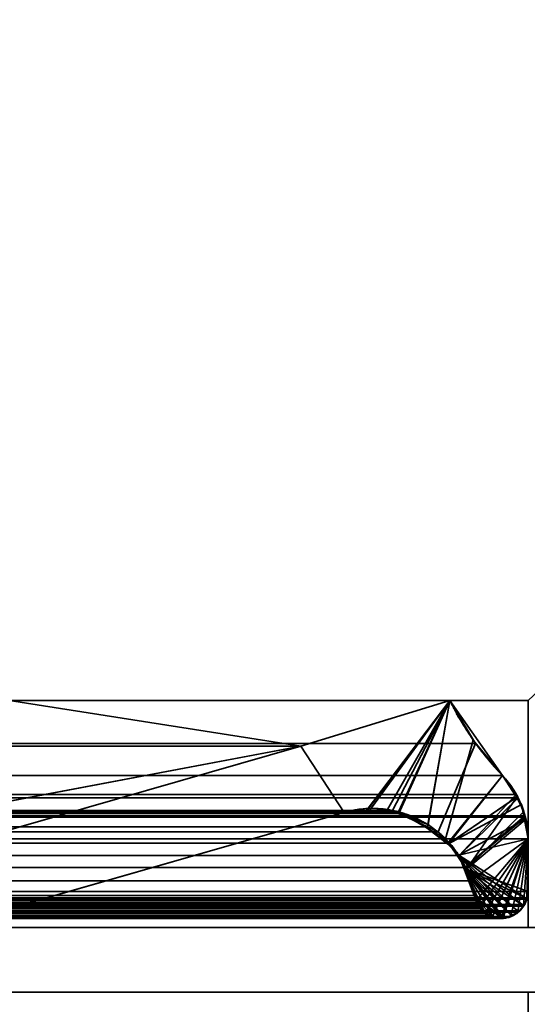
# Model space of a CAD drawing. Header units: millimetres. Extents: x -625 to 3625, y -115 to 71.
# Tile 441 of 656: x 1983.58 to 1987.49, y 2.66 to 10.25. Entities that reach past the tile are written whole.
import ezdxf

# ---------------------------------------------------------------- set-up
doc = ezdxf.new("R2010")
doc.units = ezdxf.units.MM
doc.layers.add('152', color=7, linetype='Continuous', true_color=0xffffff)

# ---------------------------------------------------------------- blocks, each defined once
blk = doc.blocks.new('UG_SURFACE_002')
at = {"layer": '152', "color": 252, "linetype": 'Continuous', "lineweight": 35}
for points in [[(2200, -31, 2234.9999), (2200, 69, 2234.9999), (800, 69, 2234.9999), (800, -31, 2234.9999)], [(950, -31, 2085), (950, 69, 2085), (2050, 69, 2085), (2050, -31, 2085)]]:
    blk.add_3dface(points, dxfattribs=at)
blk = doc.blocks.new('UG_SURFACE_087')
at = {"layer": '152', "color": 46, "linetype": 'Continuous', "lineweight": 35}
for points in [[(1987.0942, 4.6691, 2020.5941), (1013.1036, 5, 2020.3965), (1012.9453, 4.7256, 2020.5545)], [(1987.0942, 4.6691, 2020.5941), (1986.8964, 5, 2020.3965), (1013.1036, 5, 2020.3965)], [(1986.8964, 5, 2020.3965), (1983.5, 5, 2017), (1016.5, 5, 2017), (1013.1036, 5, 2020.3965)], [(1985.7469, 4.6468, 2019.2468), (1983.108, 4.15, 2016.608), (1980.4292, 4.15, 2013.9291), (1983.5, 5, 2017)], [(1983.5, 5, 2017), (1986.8964, 5, 2020.3965), (1985.7469, 4.6468, 2019.2468)], [(1986.2726, 4.145, 2019.7725), (1986.0823, 4.1368, 2019.5823), (1985.7469, 4.6468, 2019.2468), (1986.8964, 5, 2020.3965)], [(1986.8964, 5, 2020.3965), (1986.4532, 4.1528, 2019.9533), (1986.2726, 4.145, 2019.7725)], [(1986.503, 4.1292, 2020.0031), (1986.4532, 4.1528, 2019.9533), (1986.8964, 5, 2020.3965)], [(1986.8964, 5, 2020.3965), (1986.7247, 4.0244, 2020.2248), (1986.503, 4.1292, 2020.0031)], [(1986.8964, 5, 2020.3965), (1987.0942, 4.6691, 2020.5941), (1986.806, 3.986, 2020.3061), (1986.7247, 4.0244, 2020.2248)], [(1012.9453, 4.7256, 2020.5545), (1012.6982, 4.4215, 2020.8018), (1987.3018, 4.4215, 2020.8018)], [(1012.9453, 4.7256, 2020.5545), (1987.3018, 4.4215, 2020.8018), (1987.0942, 4.6691, 2020.5941)], [(1018.3088, 3.4839, 2015.1913), (1014.2531, 4.6468, 2019.2468), (1985.7469, 4.6468, 2019.2468), (1981.6912, 3.4839, 2015.1913)], [(1014.2531, 4.6468, 2019.2468), (1016.892, 4.15, 2016.608), (1983.108, 4.15, 2016.608), (1985.7469, 4.6468, 2019.2468)], [(1986.0823, 4.1368, 2019.5823), (1981.8518, 2.9237, 2015.3518), (1981.6912, 3.4839, 2015.1913), (1985.7469, 4.6468, 2019.2468)], [(1986.8823, 3.9002, 2020.3824), (1986.806, 3.986, 2020.3061), (1987.0942, 4.6691, 2020.5941), (1987.3018, 4.4215, 2020.8018)], [(1012.6982, 4.4215, 2020.8018), (1012.5982, 4.2908, 2020.9019), (1987.4071, 4.2739, 2020.9072)], [(1987.4071, 4.2739, 2020.9072), (1987.3018, 4.4215, 2020.8018), (1012.6982, 4.4215, 2020.8018)], [(1987.3018, 4.4215, 2020.8018), (1987.4071, 4.2739, 2020.9072), (1986.9682, 3.8036, 2020.4682), (1986.8823, 3.9002, 2020.3824)], [(1987.4071, 4.2739, 2020.9072), (1012.5922, 4.2762, 2020.9079), (1012.5238, 4.1105, 2020.9763)], [(1012.5238, 4.1105, 2020.9763), (1987.4247, 4.2492, 2020.9246), (1987.4071, 4.2739, 2020.9072)], [(1012.5982, 4.2908, 2020.9019), (1012.5922, 4.2762, 2020.9079), (1987.4071, 4.2739, 2020.9072)], [(1986.9682, 3.8036, 2020.4682), (1987.4071, 4.2739, 2020.9072), (1987.4247, 4.2492, 2020.9246)], [(1012.5238, 4.1105, 2020.9763), (1987.476, 4.1103, 2020.9761), (1987.4247, 4.2492, 2020.9246)], [(1987.4247, 4.2492, 2020.9246), (1987.476, 4.1103, 2020.9761), (1987.0112, 3.7111, 2020.5112), (1986.9682, 3.8036, 2020.4682)], [(1012.5213, 4.1045, 2020.9787), (1012.5, 3.933, 2020.9999), (1987.4799, 4.0997, 2020.9799)], [(1012.5, 3.933, 2020.9999), (1987.5, 3.933, 2020.9999), (1987.4799, 4.0997, 2020.9799)], [(1012.5238, 4.1105, 2020.9763), (1012.5213, 4.1045, 2020.9787), (1987.4799, 4.0997, 2020.9799)], [(1987.4799, 4.0997, 2020.9799), (1987.476, 4.1103, 2020.9761), (1012.5238, 4.1105, 2020.9763)], [(1013.497, 4.1292, 2020.0031), (1986.503, 4.1292, 2020.0031), (1986.7247, 4.0244, 2020.2248), (1013.2753, 4.0244, 2020.2248)], [(1986.4532, 4.1528, 2019.9533), (1013.497, 4.1292, 2020.0031), (1013.5468, 4.1528, 2019.9533)], [(1986.4532, 4.1528, 2019.9533), (1986.503, 4.1292, 2020.0031), (1013.497, 4.1292, 2020.0031)], [(1013.5468, 4.1528, 2019.9533), (1013.7274, 4.145, 2019.7725), (1986.2726, 4.145, 2019.7725), (1986.4532, 4.1528, 2019.9533)], [(1013.9177, 4.1368, 2019.5823), (1986.0823, 4.1368, 2019.5823), (1986.2726, 4.145, 2019.7725), (1013.7274, 4.145, 2019.7725)], [(1013.9177, 4.1368, 2019.5823), (1018.1482, 2.9237, 2015.3518), (1981.8518, 2.9237, 2015.3518), (1986.0823, 4.1368, 2019.5823)], [(1987.0112, 3.7111, 2020.5112), (1987.476, 4.1103, 2020.9761), (1987.4799, 4.0997, 2020.9799)], [(1987.4799, 4.0997, 2020.9799), (1987.5, 3.933, 2020.9999), (1987.059, 3.6087, 2020.5591), (1987.0112, 3.7111, 2020.5112)], [(1013.194, 3.986, 2020.3061), (1013.2753, 4.0244, 2020.2248), (1986.7247, 4.0244, 2020.2248), (1986.806, 3.986, 2020.3061)], [(1986.8823, 3.9002, 2020.3824), (1013.1177, 3.9002, 2020.3824), (1013.194, 3.986, 2020.3061)], [(1986.806, 3.986, 2020.3061), (1986.8823, 3.9002, 2020.3824), (1013.194, 3.986, 2020.3061)], [(1012.5, 3.933, 2020.9999), (1012.5, 3.5278, 2020.9999), (1987.5, 3.5278, 2020.9999), (1987.5, 3.933, 2020.9999)], [(1013.0318, 3.8036, 2020.4682), (1013.1177, 3.9002, 2020.3824), (1986.8823, 3.9002, 2020.3824), (1986.9682, 3.8036, 2020.4682)], [(1987.0971, 3.4564, 2020.597), (1987.0851, 3.4958, 2020.5851), (1987.059, 3.6087, 2020.5591), (1987.5, 3.933, 2020.9999)], [(1987.5, 3.933, 2020.9999), (1987.1261, 3.4019, 2020.6261), (1987.1024, 3.439, 2020.6025), (1987.0971, 3.4564, 2020.597)], [(1987.1714, 3.3606, 2020.6714), (1987.1315, 3.3936, 2020.6316), (1987.1261, 3.4019, 2020.6261), (1987.5, 3.933, 2020.9999)], [(1987.2255, 3.3349, 2020.7255), (1987.1898, 3.3454, 2020.6897), (1987.1714, 3.3606, 2020.6714), (1987.5, 3.933, 2020.9999)], [(1987.5, 3.933, 2020.9999), (1987.2913, 3.3216, 2020.7913), (1987.2783, 3.3195, 2020.7784), (1987.2255, 3.3349, 2020.7255)], [(1987.5, 3.933, 2020.9999), (1987.3084, 3.3244, 2020.8085), (1987.2913, 3.3216, 2020.7913)], [(1987.5, 3.933, 2020.9999), (1987.3674, 3.334, 2020.8673), (1987.3084, 3.3244, 2020.8085)], [(1987.4213, 3.3677, 2020.9212), (1987.3697, 3.3343, 2020.8697), (1987.3674, 3.334, 2020.8673), (1987.5, 3.933, 2020.9999)], [(1987.5, 3.933, 2020.9999), (1987.4641, 3.414, 2020.9639), (1987.4357, 3.3771, 2020.9358), (1987.4213, 3.3677, 2020.9212)], [(1987.4902, 3.4683, 2020.9901), (1987.4742, 3.4272, 2020.9742), (1987.4641, 3.414, 2020.9639), (1987.5, 3.933, 2020.9999)], [(1987.5, 3.933, 2020.9999), (1987.5, 3.5278, 2020.9999), (1987.494, 3.478, 2020.9939), (1987.4902, 3.4683, 2020.9901)], [(1986.9682, 3.8036, 2020.4682), (1012.9888, 3.7111, 2020.5112), (1013.0318, 3.8036, 2020.4682)], [(1986.9682, 3.8036, 2020.4682), (1987.0112, 3.7111, 2020.5112), (1012.9888, 3.7111, 2020.5112)], [(1012.941, 3.6087, 2020.5591), (1012.9888, 3.7111, 2020.5112), (1987.0112, 3.7111, 2020.5112), (1987.059, 3.6087, 2020.5591)], [(1987.059, 3.6087, 2020.5591), (1012.9149, 3.4958, 2020.5851), (1012.941, 3.6087, 2020.5591)], [(1987.059, 3.6087, 2020.5591), (1987.0851, 3.4958, 2020.5851), (1012.9149, 3.4958, 2020.5851)], [(1987.5, 3.5278, 2020.9999), (1012.5, 3.5278, 2020.9999), (1012.506, 3.478, 2020.9939)], [(1987.494, 3.478, 2020.9939), (1987.5, 3.5278, 2020.9999), (1012.506, 3.478, 2020.9939)], [(1987.0851, 3.4958, 2020.5851), (1987.0971, 3.4564, 2020.597), (1012.9029, 3.4564, 2020.597), (1012.9149, 3.4958, 2020.5851)], [(1012.506, 3.478, 2020.9939), (1012.5098, 3.4683, 2020.9901), (1987.4902, 3.4683, 2020.9901), (1987.494, 3.478, 2020.9939)], [(1987.4742, 3.4272, 2020.9742), (1012.5098, 3.4683, 2020.9901), (1012.5258, 3.4272, 2020.9742)], [(1987.4742, 3.4272, 2020.9742), (1987.4902, 3.4683, 2020.9901), (1012.5098, 3.4683, 2020.9901)], [(1012.5258, 3.4272, 2020.9742), (1012.5359, 3.414, 2020.9639), (1987.4641, 3.414, 2020.9639), (1987.4742, 3.4272, 2020.9742)], [(1987.1024, 3.439, 2020.6025), (1012.8739, 3.4019, 2020.6261), (1012.8976, 3.439, 2020.6025)], [(1987.1024, 3.439, 2020.6025), (1987.1261, 3.4019, 2020.6261), (1012.8739, 3.4019, 2020.6261)], [(1012.8976, 3.439, 2020.6025), (1987.0971, 3.4564, 2020.597), (1987.1024, 3.439, 2020.6025)], [(1012.8976, 3.439, 2020.6025), (1012.9029, 3.4564, 2020.597), (1987.0971, 3.4564, 2020.597)], [(1987.4641, 3.414, 2020.9639), (1012.5359, 3.414, 2020.9639), (1012.5643, 3.3771, 2020.9358)], [(1987.4357, 3.3771, 2020.9358), (1987.4641, 3.414, 2020.9639), (1012.5643, 3.3771, 2020.9358)], [(1012.5643, 3.3771, 2020.9358), (1012.5787, 3.3677, 2020.9212), (1987.4213, 3.3677, 2020.9212), (1987.4357, 3.3771, 2020.9358)], [(1987.3697, 3.3343, 2020.8697), (1012.5787, 3.3677, 2020.9212), (1012.6303, 3.3343, 2020.8697)], [(1987.3697, 3.3343, 2020.8697), (1987.4213, 3.3677, 2020.9212), (1012.5787, 3.3677, 2020.9212)], [(1987.1898, 3.3454, 2020.6897), (1012.7745, 3.3349, 2020.7255), (1012.8102, 3.3454, 2020.6897)], [(1987.1898, 3.3454, 2020.6897), (1987.2255, 3.3349, 2020.7255), (1012.7745, 3.3349, 2020.7255)], [(1012.8102, 3.3454, 2020.6897), (1987.1714, 3.3606, 2020.6714), (1987.1898, 3.3454, 2020.6897)], [(1012.8102, 3.3454, 2020.6897), (1012.8286, 3.3606, 2020.6714), (1987.1714, 3.3606, 2020.6714)], [(1987.1315, 3.3936, 2020.6316), (1012.8286, 3.3606, 2020.6714), (1012.8685, 3.3936, 2020.6316)], [(1987.1315, 3.3936, 2020.6316), (1987.1714, 3.3606, 2020.6714), (1012.8286, 3.3606, 2020.6714)], [(1012.8685, 3.3936, 2020.6316), (1987.1261, 3.4019, 2020.6261), (1987.1315, 3.3936, 2020.6316)], [(1012.8685, 3.3936, 2020.6316), (1012.8739, 3.4019, 2020.6261), (1987.1261, 3.4019, 2020.6261)], [(1012.6916, 3.3244, 2020.8085), (1987.3084, 3.3244, 2020.8085), (1987.3674, 3.334, 2020.8673), (1012.6326, 3.334, 2020.8673)], [(1012.7087, 3.3216, 2020.7913), (1987.2913, 3.3216, 2020.7913), (1987.3084, 3.3244, 2020.8085), (1012.6916, 3.3244, 2020.8085)], [(1987.2783, 3.3195, 2020.7784), (1012.7087, 3.3216, 2020.7913), (1012.7217, 3.3195, 2020.7784)], [(1987.2783, 3.3195, 2020.7784), (1987.2913, 3.3216, 2020.7913), (1012.7087, 3.3216, 2020.7913)], [(1012.7217, 3.3195, 2020.7784), (1987.2255, 3.3349, 2020.7255), (1987.2783, 3.3195, 2020.7784)], [(1012.7217, 3.3195, 2020.7784), (1012.7745, 3.3349, 2020.7255), (1987.2255, 3.3349, 2020.7255)]]:
    blk.add_3dface(points, dxfattribs=at)
blk = doc.blocks.new('UG_SURFACE_088')
at = {"layer": '152', "color": 46, "linetype": 'Continuous', "lineweight": 35}
for points in [[(1985.7469, 4.6468, -5), (1983.108, 4.15, -5), (1980.4292, 4.15, -5), (1983.5, 5, -5)], [(1983.5, 5, 2017), (1980.4292, 4.15, 2013.9291), (1983.108, 4.15, 2016.608), (1985.7469, 4.6468, 2019.2468)], [(1983.5, 5, -5), (1986.8964, 5, -5), (1985.7469, 4.6468, -5)], [(1985.7469, 4.6468, 2019.2468), (1986.8964, 5, 2020.3965), (1983.5, 5, 2017)], [(1986.8964, 5, 2020.3965), (1986.8964, 5, -5), (1983.5, 5, -5), (1983.5, 5, 2017)], [(1986.2508, 4.1481, -5), (1986.0823, 4.1368, -5), (1985.7469, 4.6468, -5), (1986.8964, 5, -5)], [(1986.8964, 5, 2020.3965), (1985.7469, 4.6468, 2019.2468), (1986.0823, 4.1368, 2019.5823), (1986.2497, 4.1382, 2019.7496)], [(1986.8964, 5, 2020.3965), (1986.2497, 4.1382, 2019.7496), (1986.4998, 4.1403, 2019.9997)], [(1986.8964, 5, -5), (1986.4155, 4.1592, -5), (1986.2508, 4.1481, -5)], [(1986.495, 4.1295, -5), (1986.4155, 4.1592, -5), (1986.8964, 5, -5)], [(1986.8964, 5, -5), (1986.7284, 4.0426, -5), (1986.495, 4.1295, -5)], [(1986.4998, 4.1403, 2019.9997), (1986.5067, 4.1404, 2020.0067), (1986.8964, 5, 2020.3965)], [(1986.8964, 5, 2020.3965), (1986.5067, 4.1404, 2020.0067), (1986.7208, 4.0164, 2020.2208)], [(1986.7208, 4.0164, 2020.2208), (1986.8631, 3.934, 2020.3631), (1987.076, 4.6946, 2020.576), (1986.8964, 5, 2020.3965)], [(1986.8807, 3.8917, -5), (1986.7284, 4.0426, -5), (1986.8964, 5, -5), (1987.3018, 4.4215, -5)], [(1987.3018, 4.4215, -5), (1986.8964, 5, -5), (1986.8964, 5, 2020.3965)], [(1986.8964, 5, 2020.3965), (1987.076, 4.6946, 2020.576), (1987.3018, 4.4215, -5)], [(1981.6912, 3.4839, 2015.1913), (1985.7469, 4.6468, 2019.2468), (1985.7469, 4.6468, -5), (1981.6912, 3.4839, -5)], [(1981.6912, 3.4839, -5), (1985.7469, 4.6468, -5), (1986.0823, 4.1368, -5), (1981.8518, 2.9237, -5)], [(1981.8518, 2.9237, 2015.3518), (1986.0823, 4.1368, 2019.5823), (1985.7469, 4.6468, 2019.2468), (1981.6912, 3.4839, 2015.1913)], [(1985.7469, 4.6468, 2019.2468), (1983.108, 4.15, 2016.608), (1983.108, 4.15, -5), (1985.7469, 4.6468, -5)], [(1987.3018, 4.4215, 2020.8018), (1987.076, 4.6946, 2020.576), (1986.8631, 3.934, 2020.3631), (1986.8881, 3.8977, 2020.3881)], [(1987.076, 4.6946, 2020.576), (1987.3018, 4.4215, 2020.8018), (1987.3018, 4.4215, -5)], [(1986.8807, 3.8917, -5), (1987.3018, 4.4215, -5), (1987.4104, 4.2551, -5)], [(1987.4129, 4.2547, 2020.9129), (1987.3735, 4.3349, 2020.8733), (1987.3018, 4.4215, 2020.8018), (1986.8881, 3.8977, 2020.3881)], [(1987.4104, 4.2551, -5), (1987.3018, 4.4215, -5), (1987.3018, 4.4215, 2020.8018)], [(1987.3018, 4.4215, 2020.8018), (1987.3735, 4.3349, 2020.8733), (1987.4104, 4.2551, -5)], [(1987.3735, 4.3349, 2020.8733), (1987.4129, 4.2547, 2020.9129), (1987.4104, 4.2551, -5)], [(1986.8807, 3.8917, -5), (1987.4104, 4.2551, -5), (1987.4486, 4.1966, -5)], [(1987.4129, 4.2547, 2020.9129), (1986.8881, 3.8977, 2020.3881), (1987.0247, 3.6991, 2020.5247)], [(1987.0247, 3.6991, 2020.5247), (1987.0253, 3.6982, 2020.5252), (1987.4675, 4.1439, 2020.9675), (1987.4129, 4.2547, 2020.9129)], [(1987.4486, 4.1966, -5), (1987.4104, 4.2551, -5), (1987.4129, 4.2547, 2020.9129)], [(1987.4129, 4.2547, 2020.9129), (1987.4675, 4.1439, 2020.9675), (1987.4486, 4.1966, -5)], [(1987.4486, 4.1966, -5), (1987.4713, 4.08, -5), (1986.9655, 3.8076, -5), (1986.8807, 3.8917, -5)], [(1987.4713, 4.08, -5), (1987.4486, 4.1966, -5), (1987.4675, 4.1439, 2020.9675)], [(1986.0823, 4.1368, 2019.5823), (1981.8518, 2.9237, 2015.3518), (1981.8518, 2.9237, -5), (1986.0823, 4.1368, -5)], [(1986.2508, 4.1481, -5), (1986.2497, 4.1382, 2019.7496), (1986.0823, 4.1368, 2019.5823)], [(1986.0823, 4.1368, 2019.5823), (1986.0823, 4.1368, -5), (1986.2508, 4.1481, -5)], [(1986.4155, 4.1592, -5), (1986.4998, 4.1403, 2019.9997), (1986.2497, 4.1382, 2019.7496)], [(1986.2497, 4.1382, 2019.7496), (1986.2508, 4.1481, -5), (1986.4155, 4.1592, -5)], [(1986.4155, 4.1592, -5), (1986.495, 4.1295, -5), (1986.4998, 4.1403, 2019.9997)], [(1986.4998, 4.1403, 2019.9997), (1986.495, 4.1295, -5), (1986.7284, 4.0426, -5)], [(1986.7284, 4.0426, -5), (1986.5067, 4.1404, 2020.0067), (1986.4998, 4.1403, 2019.9997)], [(1986.7284, 4.0426, -5), (1986.7208, 4.0164, 2020.2208), (1986.5067, 4.1404, 2020.0067)], [(1987.4773, 4.0804, 2020.9773), (1987.4675, 4.1439, 2020.9675), (1987.0253, 3.6982, 2020.5252)], [(1987.4675, 4.1439, 2020.9675), (1987.4773, 4.0804, 2020.9773), (1987.4713, 4.08, -5)], [(1986.7208, 4.0164, 2020.2208), (1986.7284, 4.0426, -5), (1986.8807, 3.8917, -5)], [(1986.9655, 3.8076, -5), (1987.4713, 4.08, -5), (1987.5, 3.933, -5)], [(1987.5, 3.5278, 2020.9999), (1987.5, 3.933, 2020.9999), (1987.4773, 4.0804, 2020.9773), (1987.0253, 3.6982, 2020.5252)], [(1987.5, 3.933, -5), (1987.4713, 4.08, -5), (1987.4773, 4.0804, 2020.9773)], [(1987.4773, 4.0804, 2020.9773), (1987.5, 3.933, 2020.9999), (1987.5, 3.933, -5)], [(1986.8807, 3.8917, -5), (1986.8631, 3.934, 2020.3631), (1986.7208, 4.0164, 2020.2208)], [(1986.8807, 3.8917, -5), (1986.8881, 3.8977, 2020.3881), (1986.8631, 3.934, 2020.3631)], [(1986.8881, 3.8977, 2020.3881), (1986.8807, 3.8917, -5), (1986.9655, 3.8076, -5)], [(1986.9655, 3.8076, -5), (1987.0247, 3.6991, 2020.5247), (1986.8881, 3.8977, 2020.3881)], [(1987.5, 3.933, -5), (1987.5, 3.5278, -5), (1987.4884, 3.4742, -5), (1986.9655, 3.8076, -5)], [(1986.9655, 3.8076, -5), (1987.4268, 3.3696, -5), (1987.3719, 3.3393, -5)], [(1987.4884, 3.4742, -5), (1987.4812, 3.4414, -5), (1987.4645, 3.4189, -5), (1986.9655, 3.8076, -5)], [(1987.4645, 3.4189, -5), (1987.4284, 3.3705, -5), (1987.4268, 3.3696, -5), (1986.9655, 3.8076, -5)], [(1987.0093, 3.6934, -5), (1986.9655, 3.8076, -5), (1987.3719, 3.3393, -5)], [(1986.9655, 3.8076, -5), (1987.0093, 3.6934, -5), (1987.0247, 3.6991, 2020.5247)], [(1987.0247, 3.6991, 2020.5247), (1987.0093, 3.6934, -5), (1987.0851, 3.4958, -5)], [(1987.0093, 3.6934, -5), (1987.2274, 3.334, -5), (1987.1799, 3.3513, -5), (1987.1697, 3.3613, -5)], [(1987.0093, 3.6934, -5), (1987.3118, 3.3248, -5), (1987.2923, 3.3233, -5)], [(1987.1697, 3.3613, -5), (1987.1477, 3.383, -5), (1987.0093, 3.6934, -5)], [(1987.0093, 3.6934, -5), (1987.3719, 3.3393, -5), (1987.3511, 3.3278, -5), (1987.3118, 3.3248, -5)], [(1987.2923, 3.3233, -5), (1987.263, 3.321, -5), (1987.2274, 3.334, -5), (1987.0093, 3.6934, -5)], [(1987.089, 3.4854, -5), (1987.0851, 3.4958, -5), (1987.0093, 3.6934, -5), (1987.1477, 3.383, -5)], [(1987.0851, 3.4958, -5), (1987.0253, 3.6982, 2020.5252), (1987.0247, 3.6991, 2020.5247)], [(1987.0253, 3.6982, 2020.5252), (1987.4918, 3.474, 2020.9918), (1987.4946, 3.4808, 2020.9947), (1987.5, 3.5278, 2020.9999)], [(1987.0253, 3.6982, 2020.5252), (1987.3123, 3.3212, 2020.8123), (1987.3164, 3.3206, 2020.8163), (1987.3725, 3.3424, 2020.8726)], [(1987.3123, 3.3212, 2020.8123), (1987.0253, 3.6982, 2020.5252), (1987.0851, 3.4958, 2020.5851), (1987.0884, 3.4855, 2020.5884)], [(1987.0253, 3.6982, 2020.5252), (1987.4675, 3.4171, 2020.9675), (1987.4698, 3.4196, 2020.9699), (1987.4918, 3.474, 2020.9918)], [(1987.3725, 3.3424, 2020.8726), (1987.4128, 3.3581, 2020.9129), (1987.4256, 3.3719, 2020.9255), (1987.0253, 3.6982, 2020.5252)], [(1987.4256, 3.3719, 2020.9255), (1987.4675, 3.4171, 2020.9675), (1987.0253, 3.6982, 2020.5252)], [(1987.0851, 3.4958, -5), (1987.0851, 3.4958, 2020.5851), (1987.0253, 3.6982, 2020.5252)], [(1987.089, 3.4854, -5), (1987.0884, 3.4855, 2020.5884), (1987.0851, 3.4958, 2020.5851)], [(1987.0851, 3.4958, 2020.5851), (1987.0851, 3.4958, -5), (1987.089, 3.4854, -5)], [(1987.4918, 3.474, 2020.9918), (1987.4884, 3.4742, -5), (1987.5, 3.5278, -5)], [(1987.5, 3.5278, -5), (1987.4946, 3.4808, 2020.9947), (1987.4918, 3.474, 2020.9918)], [(1987.0884, 3.4855, 2020.5884), (1987.1058, 3.432, 2020.6058), (1987.1064, 3.4312, 2020.6065)], [(1987.1064, 3.4312, 2020.6065), (1987.1449, 3.3805, 2020.6449), (1987.2262, 3.3348, 2020.7262), (1987.0884, 3.4855, 2020.5884)], [(1987.2262, 3.3348, 2020.7262), (1987.293, 3.3243, 2020.793), (1987.0884, 3.4855, 2020.5884)], [(1987.293, 3.3243, 2020.793), (1987.3123, 3.3212, 2020.8123), (1987.0884, 3.4855, 2020.5884)], [(1987.1058, 3.432, 2020.6058), (1987.0884, 3.4855, 2020.5884), (1987.089, 3.4854, -5)], [(1987.1477, 3.383, -5), (1987.1095, 3.4323, -5), (1987.089, 3.4854, -5)], [(1987.1058, 3.432, 2020.6058), (1987.089, 3.4854, -5), (1987.1095, 3.4323, -5)], [(1987.1095, 3.4323, -5), (1987.1064, 3.4312, 2020.6065), (1987.1058, 3.432, 2020.6058)], [(1987.1064, 3.4312, 2020.6065), (1987.1095, 3.4323, -5), (1987.1168, 3.4133, -5)], [(1987.1168, 3.4133, -5), (1987.1449, 3.3805, 2020.6449), (1987.1064, 3.4312, 2020.6065)], [(1987.1477, 3.383, -5), (1987.1168, 3.4133, -5), (1987.1095, 3.4323, -5)], [(1987.4284, 3.3705, -5), (1987.4675, 3.4171, 2020.9675), (1987.4256, 3.3719, 2020.9255)], [(1987.4284, 3.3705, -5), (1987.4645, 3.4189, -5), (1987.4675, 3.4171, 2020.9675)], [(1987.4675, 3.4171, 2020.9675), (1987.4645, 3.4189, -5), (1987.4812, 3.4414, -5)], [(1987.4812, 3.4414, -5), (1987.4698, 3.4196, 2020.9699), (1987.4675, 3.4171, 2020.9675)], [(1987.4884, 3.4742, -5), (1987.4918, 3.474, 2020.9918), (1987.4698, 3.4196, 2020.9699)], [(1987.4698, 3.4196, 2020.9699), (1987.4812, 3.4414, -5), (1987.4884, 3.4742, -5)], [(1987.1168, 3.4133, -5), (1987.1477, 3.383, -5), (1987.1449, 3.3805, 2020.6449)], [(1987.1492, 3.3749, 2020.6492), (1987.1449, 3.3805, 2020.6449), (1987.1477, 3.383, -5)], [(1987.2262, 3.3348, 2020.7262), (1987.1449, 3.3805, 2020.6449), (1987.1492, 3.3749, 2020.6492), (1987.1687, 3.3618, 2020.6687)], [(1987.1492, 3.3749, 2020.6492), (1987.1477, 3.383, -5), (1987.1697, 3.3613, -5)], [(1987.1697, 3.3613, -5), (1987.1687, 3.3618, 2020.6687), (1987.1492, 3.3749, 2020.6492)], [(1987.1687, 3.3618, 2020.6687), (1987.2036, 3.3384, 2020.7036), (1987.2262, 3.3348, 2020.7262)], [(1987.2036, 3.3384, 2020.7036), (1987.1687, 3.3618, 2020.6687), (1987.1697, 3.3613, -5)], [(1987.2036, 3.3384, 2020.7036), (1987.1697, 3.3613, -5), (1987.1799, 3.3513, -5)], [(1987.1799, 3.3513, -5), (1987.2262, 3.3348, 2020.7262), (1987.2036, 3.3384, 2020.7036)], [(1987.1799, 3.3513, -5), (1987.2274, 3.334, -5), (1987.2262, 3.3348, 2020.7262)], [(1987.3511, 3.3278, -5), (1987.3725, 3.3424, 2020.8726), (1987.3164, 3.3206, 2020.8163)], [(1987.3511, 3.3278, -5), (1987.3719, 3.3393, -5), (1987.3725, 3.3424, 2020.8726)], [(1987.3725, 3.3424, 2020.8726), (1987.3719, 3.3393, -5), (1987.4268, 3.3696, -5)], [(1987.4268, 3.3696, -5), (1987.4128, 3.3581, 2020.9129), (1987.3725, 3.3424, 2020.8726)], [(1987.4268, 3.3696, -5), (1987.4256, 3.3719, 2020.9255), (1987.4128, 3.3581, 2020.9129)], [(1987.4256, 3.3719, 2020.9255), (1987.4268, 3.3696, -5), (1987.4284, 3.3705, -5)], [(1987.263, 3.321, -5), (1987.293, 3.3243, 2020.793), (1987.2262, 3.3348, 2020.7262)], [(1987.2262, 3.3348, 2020.7262), (1987.2274, 3.334, -5), (1987.263, 3.321, -5)], [(1987.263, 3.321, -5), (1987.2923, 3.3233, -5), (1987.293, 3.3243, 2020.793)], [(1987.293, 3.3243, 2020.793), (1987.2923, 3.3233, -5), (1987.3118, 3.3248, -5)], [(1987.3118, 3.3248, -5), (1987.3123, 3.3212, 2020.8123), (1987.293, 3.3243, 2020.793)], [(1987.3123, 3.3212, 2020.8123), (1987.3118, 3.3248, -5), (1987.3511, 3.3278, -5)], [(1987.3511, 3.3278, -5), (1987.3164, 3.3206, 2020.8163), (1987.3123, 3.3212, 2020.8123)]]:
    blk.add_3dface(points, dxfattribs=at)
blk = doc.blocks.new('UG_SURFACE_104')
at = {"layer": '152', "color": 31, "linetype": 'Continuous', "lineweight": 35}
for points in [[(2035.7499, -34.75, 2069.2501), (2035.7499, 50.25, 2069.2501), (964.25, 50.25, 2069.2501), (964.25, -34.75, 2069.2501)], [(2035.7499, 50.25, 2069.2501), (1987.5, 5, 2020.9999), (1983.5, 5, 2017), (1983.5, 13, 2017)], [(1987.5, 5, 2020.9999), (1987.5, 3.25, 2020.9999), (1012.5, 3.25, 2020.9999), (1012.5, 5, 2020.9999)], [(1983.5, 5, 2017), (1987.5, 5, 2020.9999), (1012.5, 5, 2020.9999), (1016.5, 5, 2017)], [(1987.7501, 3.25, 2021.25), (1987.7501, -44.75, 2021.25), (1012.2499, -44.75, 2021.25), (1012.2499, 3.25, 2021.25)], [(1987.5, 3.25, 2020.9999), (1987.7501, 3.25, 2021.25), (1012.2499, 3.25, 2021.25), (1012.5, 3.25, 2020.9999)]]:
    blk.add_3dface(points, dxfattribs=at)
blk = doc.blocks.new('UG_SURFACE_106')
at = {"layer": '152', "color": 7, "linetype": 'Continuous', "lineweight": 35}
for points in [[(1987.7501, 2.75, 2021.25), (1987.5, 2.75, 2020.9999), (1012.5, 2.75, 2020.9999), (1012.2499, 2.75, 2021.25)], [(1012.2499, 2.75, 2021.25), (1012.2499, -44.75, 2021.25), (1987.7501, -44.75, 2021.25), (1987.7501, 2.75, 2021.25)], [(1987.5, 2.75, 2020.9999), (1987.5, -44.75, 2020.9999), (1012.5, -44.75, 2020.9999), (1012.5, 2.75, 2020.9999)]]:
    blk.add_3dface(points, dxfattribs=at)
blk = doc.blocks.new('UG_SURFACE_108')
at = {"layer": '152', "color": 31, "linetype": 'Continuous', "lineweight": 35}
for points in [[(2035.7499, 50.25, -5), (1987.5, 5, -5), (1983.5, 5, -5), (1983.5, 13, -5)], [(1983.5, 13, 2017), (1983.5, 5, 2017), (1987.5, 5, 2020.9999), (2035.7499, 50.25, 2069.2501)], [(1983.5, 5, 2017), (1983.5, 5, -5), (1987.5, 5, -5), (1987.5, 5, 2020.9999)]]:
    blk.add_3dface(points, dxfattribs=at)

msp = doc.modelspace()

# ---------------------------------------------------------------- linework, layer by layer
at = {"layer": '152', "color": 252, "linetype": 'Continuous', "lineweight": -3, "true_color": 0x939598}
for p, q in [((1987.5, 5, 2021), (1012.5, 5, 2021)), ((1986.8964, 5, 2020.3964), (1013.1036, 5, 2020.3964)), ((1986.8964, 5, 2020.3964), (1983.5, 5, 2017)), ((1983.5, 5, 2017), (1986.8964, 5, 2020.3964)), ((1983.5, 5, -5), (1986.8964, 5, -5)), ((1983.5, 5, -5), (1987.5, 5, -5)), ((1983.5, 5, 2017), (1987.5, 5, 2021)), ((1987.5, 5, 2021), (1983.5, 5, 2017)), ((1986.8964, 5, -5), (1986.8964, 5, 2020.3964)), ((1014.2531, 4.6468, 2019.2469), (1985.7469, 4.6468, 2019.2469)), ((1985.7469, 4.6468, 2019.2469), (1981.6912, 3.4839, 2015.1912)), ((1985.7469, 4.6468, 2019.2469), (1981.6912, 3.4839, 2015.1912)), ((1981.6912, 3.4839, -5), (1985.7469, 4.6468, -5)), ((1985.7469, 4.6468, -5), (1983.1081, 4.15, -5)), ((1983.1081, 4.15, 2016.6081), (1985.7469, 4.6468, 2019.2469)), ((1983.1081, 4.15, 2016.6081), (1985.7469, 4.6468, 2019.2469)), ((1985.7469, 4.6468, 2019.2469), (1985.7469, 4.6468, -5)), ((1987.3018, 4.4215, 2020.8018), (1012.6982, 4.4215, 2020.8018)), ((1987.3018, 4.4215, -5), (1987.3018, 4.4215, 2020.8018)), ((1986.0823, 4.1368, 2019.5823), (1013.9177, 4.1368, 2019.5823)), ((1986.0823, 4.1368, -5), (1981.8518, 2.9237, -5)), ((1986.0823, 4.1368, 2019.5823), (1981.8518, 2.9237, 2015.3518)), ((1986.0823, 4.1368, 2019.5823), (1981.8518, 2.9237, 2015.3518)), ((1986.0823, 4.1368, -5), (1986.0823, 4.1368, 2019.5823)), ((1987.5, 3.933, 2021), (1012.5, 3.933, 2021)), ((1987.5, 3.5278, 2021), (1012.5, 3.5278, 2021)), ((1987.0851, 3.4958, 2020.5851), (1012.9149, 3.4958, 2020.5851)), ((1987.0851, 3.4958, -5), (1987.0851, 3.4958, 2020.5851)), ((1987.75, 3.25, 2021.25), (1012.25, 3.25, 2021.25)), ((1987.5, 3.25, 2021), (1012.5, 3.25, 2021)), ((1987.75, 2.75, 2021.25), (1012.25, 2.75, 2021.25)), ((1987.5, 2.75, 2021), (1012.5, 2.75, 2021))]:
    msp.add_line(p, q, dxfattribs=at)
for centre, radius, start, end in [((1988.8978, 5.9713, -5), 2.2246, 205.88906, 224.15967), ((1986.301, 3.3741, -5), 0.7934, 8.82222, 105.99985)]:
    msp.add_arc(centre, radius, start, end, dxfattribs=at)
at = {"layer": '152', "color": 252, "linetype": 'Continuous', "lineweight": -3, "true_color": 0x939598, "extrusion": (0, 0, -1)}
for centre, radius, start, end in [((-1986.7987, 3.933, 5), 0.7013, 135.84033, 180), ((-1987.2913, 3.5278, 5), 0.2087, 180, 351.17778)]:
    msp.add_arc(centre, radius, start, end, dxfattribs=at)
at = {"layer": '152', "color": 252, "linetype": 'Continuous', "lineweight": -3, "true_color": 0x939598}
for points, knots in [([(1986.8964, 5, 2020.3964), (1986.9253, 4.9404, 2020.4253), (1986.9565, 4.8829, 2020.4565), (1987.0226, 4.7726, 2020.5226), (1987.0576, 4.7197, 2020.5576), (1987.1588, 4.5795, 2020.6588), (1987.2286, 4.4969, 2020.7286), (1987.3018, 4.4215, 2020.8018)], [0, 0, 0, 0, 0.264997, 0.264997, 0.529897, 0.529897, 1, 1, 1, 1]), ([(1987.5, 3.933, 2021), (1987.5, 3.9894, 2021), (1987.4929, 4.0465, 2020.9929), (1987.4669, 4.1528, 2020.9669), (1987.4478, 4.2034, 2020.9478), (1987.3911, 4.3155, 2020.8911), (1987.3485, 4.3735, 2020.8485), (1987.3018, 4.4215, 2020.8018)], [0, 0, 0, 0, 0.290351, 0.290351, 0.579004, 0.579004, 1, 1, 1, 1]), ([(1987.0851, 3.4958, 2020.5851), (1987.0419, 3.7741, 2020.5419), (1986.8597, 3.9756, 2020.3597), (1986.4873, 4.1736, 2019.9873), (1986.2806, 4.1936, 2019.7806), (1986.0823, 4.1368, 2019.5823)], [0, 0, 0, 0, 0.5, 0.5, 1, 1, 1, 1]), ([(1987.0851, 3.4958, 2020.5851), (1987.0882, 3.4756, 2020.5882), (1987.0943, 3.4562, 2020.5943), (1987.1104, 3.422, 2020.6104), (1987.1204, 3.4067, 2020.6204), (1987.1487, 3.3731, 2020.6487), (1987.1688, 3.3571, 2020.6688), (1987.2178, 3.3298, 2020.7178), (1987.2482, 3.3213, 2020.7482), (1987.3089, 3.3176, 2020.8089), (1987.3402, 3.3224, 2020.8402), (1987.3929, 3.3438, 2020.8929), (1987.4156, 3.3579, 2020.9156), (1987.4501, 3.3909, 2020.9501), (1987.4634, 3.4077, 2020.9634), (1987.4826, 3.4424, 2020.9826), (1987.4895, 3.4597, 2020.9895), (1987.4979, 3.4939, 2020.9979), (1987.5, 3.5109, 2021), (1987.5, 3.5278, 2021)], [0, 0, 0, 0, 0.081086, 0.081086, 0.161181, 0.161181, 0.286541, 0.286541, 0.455053, 0.455053, 0.626195, 0.626195, 0.761107, 0.761107, 0.858048, 0.858048, 0.934021, 0.934021, 1, 1, 1, 1])]:
    msp.add_open_spline(points, degree=3, knots=knots, dxfattribs=at)
for points, weights in [([(1987.3018, 4.4215, 2020.8018), (1987.178, 4.549, 2020.678), (1987.0682, 4.6891, 2020.5682), (1986.974, 4.8401, 2020.474), (1986.8964, 5, 2020.3964)], [1, 0.993658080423, 0.991544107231, 0.993658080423, 1]), ([(1987.5, 3.933, 2021), (1987.5, 4.0698, 2021), (1987.4653, 4.2034, 2020.9653), (1987.3971, 4.3234, 2020.8971), (1987.3018, 4.4215, 2020.8018)], [1, 0.963330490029, 0.951107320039, 0.963330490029, 1]), ([(1986.0823, 4.1368, 2019.5823), (1986.4266, 4.2355, 2019.9266), (1986.7907, 4.14, 2020.2907), (1987.0301, 3.8497, 2020.5301), (1987.0851, 3.4958, 2020.5851)], [1, 0.830729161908, 0.774305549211, 0.830729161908, 1])]:
    msp.add_rational_spline(points, weights, degree=4, dxfattribs=at)
msp.add_rational_spline([(1987.0851, 3.4958, 2020.5851), (1987.0959, 3.4257, 2020.5959), (1987.1432, 3.3408, 2020.6432), (1987.2367, 3.3142, 2020.7367), (1987.378, 3.3251, 2020.878), (1987.4663, 3.3657, 2020.9663), (1987.5, 3.4569, 2021), (1987.5, 3.5278, 2021)], [1, 1, 0.952756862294, 1, 1, 0.952756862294, 1, 1], degree=4, knots=[0, 0, 0, 0, 0, 0.5, 0.5, 0.5, 1, 1, 1, 1, 1], dxfattribs=at)

# ---------------------------------------------------------------- block references
for name in ['UG_SURFACE_002', 'UG_SURFACE_104', 'UG_SURFACE_108', 'UG_SURFACE_087', 'UG_SURFACE_088', 'UG_SURFACE_106']:
    msp.add_blockref(name, (0, 0), dxfattribs=at)

doc.saveas('drawing.dxf')
